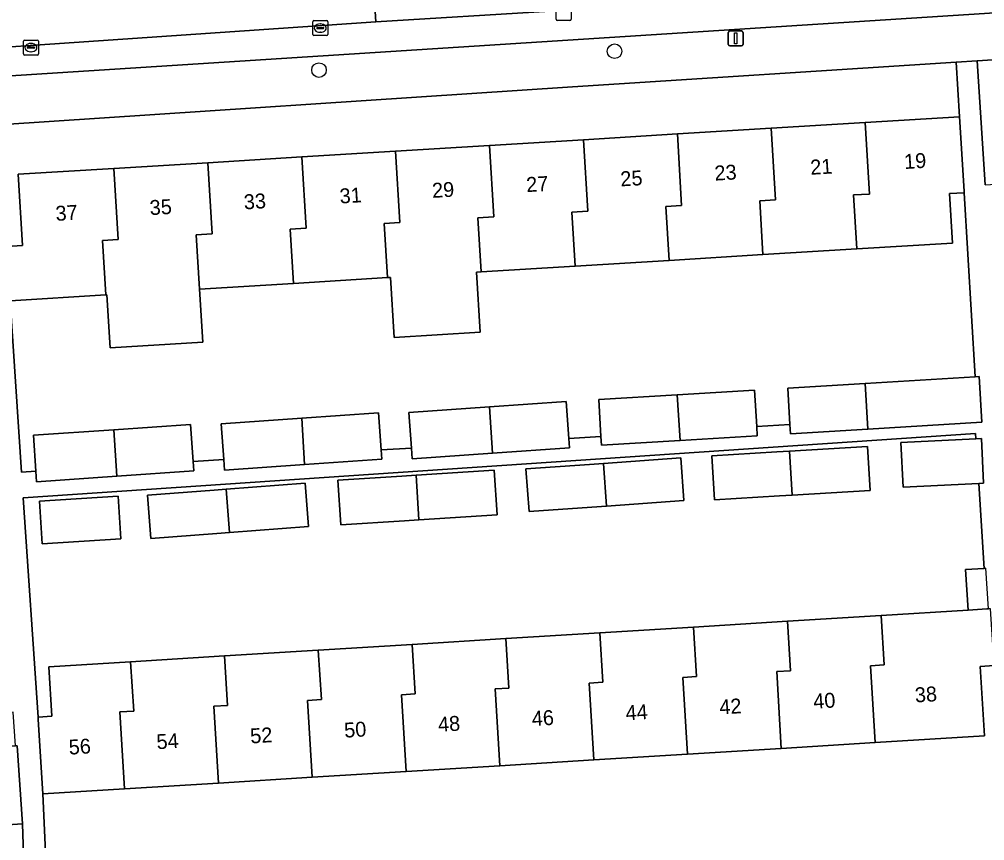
# Model space of a CAD drawing. Extents: x 159680 to 160786, y 387323 to 388340.
# Drawn here: x 160546.2 to 160611, y 387526.7 to 387581.9 of the extents above; entities that cross this region are included whole.
import ezdxf

# ---------------------------------------------------------------- set-up
doc = ezdxf.new("R2010")
doc.units = 0
for name, color, linetype in [('IMGEO_Boom', 7, 'Continuous'), ('IMGEO_Erf', 7, 'Continuous'), ('IMGEO_Kolk', 7, 'Continuous'), ('IMGEO_Lichtmast', 7, 'Continuous'), ('IMGEO_Pand', 7, 'Continuous'), ('IMGEO_Pand_nummerreeks', 7, 'Continuous'), ('IMGEO_Parkeervlak_open', 7, 'Continuous'), ('IMGEO_Rijbaan_lokaal_open', 7, 'Continuous'), ('IMGEO_Voetpad_open', 7, 'Continuous')]:
    doc.layers.add(name, color=color, linetype=linetype)

msp = doc.modelspace()

# ---------------------------------------------------------------- linework, layer by layer
at = {"layer": 'IMGEO_Boom'}
for centre in [(160586.134, 387579.733), (160566.285, 387578.466)]:
    msp.add_circle(centre, 0.489, dxfattribs=at)
at = {"layer": 'IMGEO_Erf'}
for points in [[(160668.508, 387582.814), (160610.493, 387579.088), (160611.027, 387570.775), (160612.085, 387570.842), (160611.786, 387575.541), (160618.219, 387575.951), (160624.519, 387576.352), (160630.822, 387576.753), (160637.124, 387577.155), (160643.426, 387577.556), (160649.728, 387577.957), (160656.005, 387578.357), (160662.332, 387578.76), (160668.742, 387579.168)], [(160609.072, 387578.997), (160583.316, 387577.343), (160544.771, 387574.785), (160545.312, 387566.631), (160546.376, 387566.696), (160546.084, 387571.472), (160552.517, 387571.865), (160558.823, 387572.251), (160565.129, 387572.636), (160571.435, 387573.021), (160577.742, 387573.407), (160584.048, 387573.792), (160590.354, 387574.178), (160596.66, 387574.563), (160602.966, 387574.948), (160609.307, 387575.336)], [(160609.619, 387570.239), (160608.632, 387570.178), (160608.835, 387566.856), (160602.409, 387566.463), (160596.103, 387566.078), (160589.797, 387565.692), (160583.491, 387565.307), (160577.185, 387564.921), (160576.864, 387564.901), (160577.11, 387560.873), (160571.333, 387560.521), (160571.087, 387564.549), (160570.878, 387564.536), (160564.572, 387564.151), (160558.266, 387563.765), (160558.483, 387560.212), (160552.262, 387559.832), (160552.045, 387563.385), (160551.96, 387563.38), (160545.535, 387562.987), (160546.311, 387551.487), (160547.273, 387551.546), (160547.105, 387553.952), (160552.514, 387554.329), (160557.666, 387554.688), (160557.84, 387552.196), (160559.885, 387552.322), (160559.717, 387554.723), (160565.125, 387555.1), (160570.278, 387555.459), (160570.451, 387552.972), (160572.498, 387553.098), (160572.33, 387555.494), (160577.738, 387555.871), (160582.891, 387556.23), (160583.064, 387553.748), (160585.225, 387553.881), (160585.076, 387556.36), (160590.346, 387556.677), (160595.537, 387556.991), (160595.684, 387554.549), (160597.916, 387554.684), (160597.769, 387557.125), (160602.96, 387557.438), (160610.364, 387557.885)], [(160609.708, 387544.938), (160610.963, 387545.016), (160610.612, 387550.716), (160605.517, 387550.464), (160605.368, 387553.463), (160610.409, 387553.713), (160610.384, 387554.083), (160546.428, 387549.752), (160547.42, 387535.041), (160548.342, 387535.097), (160548.138, 387538.415), (160553.637, 387538.754), (160559.937, 387539.142), (160566.238, 387539.531), (160572.539, 387539.919), (160578.84, 387540.308), (160585.141, 387540.696), (160591.441, 387541.084), (160597.742, 387541.473), (160604.043, 387541.861), (160609.876, 387542.221)], [(160592.674, 387552.572), (160597.042, 387552.833), (160597.895, 387552.884), (160603.123, 387553.197), (160603.3, 387550.246), (160598.072, 387549.933), (160597.224, 387549.882), (160592.851, 387549.621)], [(160580.188, 387551.697), (160584.444, 387551.998), (160585.385, 387552.065), (160590.593, 387552.434), (160590.796, 387549.568), (160585.588, 387549.199), (160584.621, 387549.131), (160580.391, 387548.831)], [(160567.747, 387547.939), (160567.555, 387550.94), (160571.842, 387551.213), (160572.804, 387551.275), (160578.049, 387551.61), (160578.241, 387548.609), (160572.996, 387548.274), (160572.027, 387548.212)], [(160565.575, 387547.82), (160560.277, 387547.417), (160559.43, 387547.353), (160554.992, 387547.016), (160554.771, 387549.935), (160559.249, 387550.276), (160560.056, 387550.337), (160565.354, 387550.739)], [(160552.979, 387547.011), (160547.699, 387546.676), (160547.518, 387549.533), (160552.798, 387549.868)], [(160611.621, 387538.496), (160610.699, 387538.439), (160610.986, 387533.779), (160603.638, 387533.326), (160597.337, 387532.938), (160591.036, 387532.549), (160584.736, 387532.161), (160578.435, 387531.772), (160572.134, 387531.384), (160565.833, 387530.995), (160559.532, 387530.607), (160553.232, 387530.219), (160547.738, 387529.88), (160548.128, 387521.567), (160613.042, 387518.867)]]:
    msp.add_lwpolyline(points, close=True, dxfattribs=at)
msp.add_lwpolyline([(160525.905, 387522.485), (160526.412, 387522.47), (160546.577, 387521.631), (160546.376, 387527.876), (160543.637, 387527.693), (160543.286, 387532.929), (160545.909, 387533.104), (160545.757, 387535.376), (160543.15, 387535.217), (160542.831, 387540.454), (160542.52, 387545.545), (160545.126, 387545.703), (160544.984, 387548.021)], dxfattribs=at)
at = {"layer": 'IMGEO_Kolk'}
for p, q in [((160582.213, 387581.876), (160582.213, 387582.728)), ((160583.214, 387582.728), (160583.214, 387581.876)), ((160565.871, 387580.861), (160565.871, 387581.713)), ((160565.946, 387581.787), (160566.798, 387581.787)), ((160566.872, 387581.713), (160566.872, 387580.861)), ((160583.14, 387581.802), (160582.288, 387581.802)), ((160566.13, 387581.281), (160566.13, 387581.293)), ((160566.568, 387581.244), (160566.17, 387581.244)), ((160566.173, 387581.33), (160566.571, 387581.33)), ((160566.359, 387581.567), (160566.384, 387581.567)), ((160566.614, 387581.293), (160566.614, 387581.281)), ((160546.515, 387580.475), (160547.367, 387580.475)), ((160566.798, 387580.787), (160565.946, 387580.787)), ((160566.382, 387581.007), (160566.357, 387581.007)), ((160546.44, 387579.549), (160546.44, 387580.401)), ((160546.699, 387579.969), (160546.699, 387579.981)), ((160547.137, 387579.932), (160546.739, 387579.932)), ((160546.742, 387580.018), (160547.14, 387580.018)), ((160546.928, 387580.255), (160546.953, 387580.255)), ((160547.183, 387579.981), (160547.183, 387579.969)), ((160547.441, 387580.401), (160547.441, 387579.549)), ((160547.367, 387579.475), (160546.515, 387579.475)), ((160546.951, 387579.695), (160546.926, 387579.695))]:
    msp.add_line(p, q, dxfattribs=at)
for points in [[(160582.213, 387581.876), (160582.213, 387582.728)], [(160583.214, 387582.728), (160583.214, 387581.876)], [(160565.871, 387580.861), (160565.871, 387581.713)], [(160565.946, 387581.787), (160566.798, 387581.787)], [(160566.872, 387581.713), (160566.872, 387580.861)], [(160583.14, 387581.802), (160582.288, 387581.802)], [(160546.515, 387580.475), (160547.367, 387580.475)], [(160566.798, 387580.787), (160565.946, 387580.787)], [(160546.44, 387579.549), (160546.44, 387580.401)], [(160547.441, 387580.401), (160547.441, 387579.549)], [(160547.367, 387579.475), (160546.515, 387579.475)]]:
    msp.add_lwpolyline(points, dxfattribs=at)
for centre, radius, start, end in [((160565.948, 387581.711), 0.0765, 91.55205, 178.44795), ((160565.948, 387581.711), 0.0765, 91.55205, 178.44795), ((160566.796, 387581.711), 0.0765, 1.55205, 88.44795), ((160566.796, 387581.711), 0.0765, 1.55205, 88.44795), ((160582.29, 387581.878), 0.0765, 181.55205, 268.44795), ((160582.29, 387581.878), 0.0765, 181.55205, 268.44795), ((160583.138, 387581.878), 0.0765, 271.55205, 358.44795), ((160583.138, 387581.878), 0.0765, 271.55205, 358.44795), ((160566.17, 387581.29), 0.0403, 85.87752, 175.75265), ((160566.167, 387581.28), 0.0366, 178.93798, 274.71019), ((160566.571, 387581.287), 0.043, 264.86636, 352.45326), ((160566.575, 387581.292), 0.0386, 1.73085, 96.63898), ((160546.517, 387580.399), 0.0765, 91.55205, 178.44795), ((160546.517, 387580.399), 0.0765, 91.55205, 178.44795), ((160547.365, 387580.399), 0.0765, 1.55205, 88.44795), ((160547.365, 387580.399), 0.0765, 1.55205, 88.44795), ((160565.948, 387580.863), 0.0765, 181.55205, 268.44795), ((160565.948, 387580.863), 0.0765, 181.55205, 268.44795), ((160566.796, 387580.863), 0.0765, 271.55205, 358.44795), ((160566.796, 387580.863), 0.0765, 271.55205, 358.44795), ((160546.739, 387579.978), 0.0403, 85.87752, 175.75265), ((160546.736, 387579.968), 0.0366, 178.93798, 274.71019), ((160547.14, 387579.975), 0.043, 264.86636, 352.45326), ((160547.144, 387579.98), 0.0386, 1.73085, 96.63898), ((160546.517, 387579.551), 0.0765, 181.55205, 268.44795), ((160546.517, 387579.551), 0.0765, 181.55205, 268.44795), ((160547.365, 387579.551), 0.0765, 271.55205, 358.44795), ((160547.365, 387579.551), 0.0765, 271.55205, 358.44795)]:
    msp.add_arc(centre, radius, start, end, dxfattribs=at)
for centre, major_axis, ratio, start_param, end_param in [((160566.358, 387581.287), (-0.387, 0.002), 0.722429, 4.712389, 7.853982), ((160566.383, 387581.287), (-0.39, 0.002), 0.717154, 1.570796, 4.712389), ((160546.927, 387579.975), (-0.387, 0.002), 0.722429, 4.712389, 7.853982), ((160546.952, 387579.975), (-0.39, 0.002), 0.717154, 1.570796, 4.712389)]:
    msp.add_ellipse(centre, major_axis=major_axis, ratio=ratio, start_param=start_param, end_param=end_param, dxfattribs=at)
at = {"layer": 'IMGEO_Lichtmast'}
for p, q in [((160593.877, 387581.096), (160594.667, 387581.096)), ((160594.667, 387581.096), (160593.877, 387581.096)), ((160593.777, 387580.196), (160593.777, 387580.996)), ((160593.777, 387580.996), (160593.777, 387580.196)), ((160594.767, 387580.996), (160594.767, 387580.196)), ((160594.767, 387580.196), (160594.767, 387580.996)), ((160594.667, 387580.096), (160593.877, 387580.096)), ((160593.877, 387580.096), (160594.667, 387580.096))]:
    msp.add_line(p, q, dxfattribs=at)
msp.add_lwpolyline([(160594.197, 387580.971), (160594.347, 387580.971), (160594.347, 387580.221), (160594.197, 387580.221), (160594.197, 387580.971)], dxfattribs=at)
for centre, start, end in [((160593.877, 387580.996), 90, 180), ((160593.877, 387580.996), 90, 180), ((160594.667, 387580.996), 0, 90), ((160594.667, 387580.996), 360, 90), ((160593.877, 387580.196), 180, 270), ((160593.877, 387580.196), 180, 270), ((160594.667, 387580.196), 270, 0), ((160594.667, 387580.196), 270, 0)]:
    msp.add_arc(centre, 0.1, start, end, dxfattribs=at)
at = {"layer": 'IMGEO_Pand'}
for points in [[(160602.409, 387566.463), (160608.835, 387566.856), (160608.632, 387570.178), (160609.619, 387570.239), (160609.612, 387570.346), (160609.307, 387575.336), (160602.966, 387574.948), (160603.254, 387570.149), (160602.188, 387570.085)], [(160602.188, 387570.085), (160603.254, 387570.149), (160602.966, 387574.948), (160596.66, 387574.563), (160596.948, 387569.766), (160595.882, 387569.702), (160596.103, 387566.078), (160602.409, 387566.463)], [(160589.576, 387569.319), (160590.642, 387569.383), (160590.354, 387574.178), (160584.048, 387573.792), (160584.336, 387569), (160583.27, 387568.936), (160583.491, 387565.307), (160589.797, 387565.692)], [(160589.797, 387565.692), (160596.103, 387566.078), (160595.882, 387569.702), (160596.948, 387569.766), (160596.66, 387574.563), (160590.354, 387574.178), (160590.642, 387569.383), (160589.576, 387569.319)], [(160577.742, 387573.407), (160571.435, 387573.021), (160571.722, 387568.234), (160570.656, 387568.17), (160570.878, 387564.536), (160571.087, 387564.549), (160571.333, 387560.521), (160577.11, 387560.873), (160576.864, 387564.901), (160577.185, 387564.921), (160576.963, 387568.553), (160578.029, 387568.617)], [(160577.185, 387564.921), (160583.491, 387565.307), (160583.27, 387568.936), (160584.336, 387569), (160584.048, 387573.792), (160577.742, 387573.407), (160578.029, 387568.617), (160576.963, 387568.553)], [(160558.266, 387563.765), (160564.572, 387564.151), (160564.35, 387567.787), (160565.416, 387567.851), (160565.129, 387572.636), (160558.823, 387572.251), (160559.11, 387567.468), (160558.044, 387567.404)], [(160564.572, 387564.151), (160570.878, 387564.536), (160570.656, 387568.17), (160571.722, 387568.234), (160571.435, 387573.021), (160565.129, 387572.636), (160565.416, 387567.851), (160564.35, 387567.787)], [(160558.823, 387572.251), (160552.517, 387571.865), (160552.804, 387567.085), (160551.738, 387567.021), (160551.96, 387563.38), (160552.045, 387563.385), (160552.262, 387559.832), (160558.483, 387560.212), (160558.266, 387563.765), (160558.044, 387567.404), (160559.11, 387567.468)], [(160551.738, 387567.021), (160552.804, 387567.085), (160552.517, 387571.865), (160546.084, 387571.472), (160546.376, 387566.696), (160545.312, 387566.631), (160545.535, 387562.987), (160551.96, 387563.38)], [(160610.618, 387557.9), (160610.364, 387557.885), (160602.96, 387557.438), (160603.147, 387554.368), (160610.804, 387554.83)], [(160602.96, 387557.438), (160597.769, 387557.125), (160597.916, 387554.684), (160597.954, 387554.055), (160603.147, 387554.368)], [(160590.346, 387556.677), (160585.076, 387556.36), (160585.225, 387553.881), (160585.261, 387553.289), (160590.533, 387553.607)], [(160590.346, 387556.677), (160590.533, 387553.607), (160595.722, 387553.92), (160595.684, 387554.549), (160595.537, 387556.991)], [(160577.738, 387555.871), (160572.33, 387555.494), (160572.498, 387553.098), (160572.548, 387552.377), (160577.929, 387552.753)], [(160582.891, 387556.23), (160577.738, 387555.871), (160577.929, 387552.753), (160583.108, 387553.114), (160583.064, 387553.748)], [(160570.278, 387555.459), (160565.125, 387555.1), (160565.316, 387551.982), (160570.495, 387552.343), (160570.451, 387552.972)], [(160557.666, 387554.688), (160552.514, 387554.329), (160552.704, 387551.211), (160557.883, 387551.572), (160557.84, 387552.196)], [(160565.125, 387555.1), (160559.717, 387554.723), (160559.885, 387552.322), (160559.935, 387551.606), (160565.316, 387551.982)], [(160552.514, 387554.329), (160547.105, 387553.952), (160547.273, 387551.546), (160547.323, 387550.835), (160552.704, 387551.211)], [(160603.123, 387553.197), (160597.895, 387552.884), (160598.072, 387549.933), (160603.3, 387550.246)], [(160610.771, 387553.731), (160610.409, 387553.713), (160605.368, 387553.463), (160605.517, 387550.464), (160610.612, 387550.716), (160610.92, 387550.731)], [(160597.895, 387552.884), (160597.042, 387552.833), (160592.674, 387552.572), (160592.851, 387549.621), (160597.224, 387549.882), (160598.072, 387549.933)], [(160585.385, 387552.065), (160584.444, 387551.998), (160580.188, 387551.697), (160580.391, 387548.831), (160584.621, 387549.131), (160585.588, 387549.199)], [(160590.593, 387552.434), (160585.385, 387552.065), (160585.588, 387549.199), (160590.796, 387549.568)], [(160572.804, 387551.275), (160571.842, 387551.213), (160567.555, 387550.94), (160567.747, 387547.939), (160572.027, 387548.212), (160572.996, 387548.274)], [(160578.049, 387551.61), (160572.804, 387551.275), (160572.996, 387548.274), (160578.241, 387548.609)], [(160565.354, 387550.739), (160560.056, 387550.337), (160560.277, 387547.417), (160565.575, 387547.82)], [(160560.056, 387550.337), (160559.249, 387550.276), (160554.771, 387549.935), (160554.992, 387547.016), (160559.43, 387547.353), (160560.277, 387547.417)], [(160552.798, 387549.868), (160547.518, 387549.533), (160547.699, 387546.676), (160552.979, 387547.011)], [(160610.963, 387545.016), (160609.708, 387544.938), (160609.876, 387542.221), (160611.131, 387542.298), (160611.242, 387542.305), (160611.075, 387545.023)], [(160610.699, 387538.439), (160611.621, 387538.496), (160611.386, 387542.314), (160611.242, 387542.305), (160611.131, 387542.298), (160609.876, 387542.221), (160604.043, 387541.861), (160604.248, 387538.534), (160603.325, 387538.478), (160603.638, 387533.326), (160610.986, 387533.779)], [(160603.325, 387538.478), (160604.248, 387538.534), (160604.043, 387541.861), (160597.742, 387541.473), (160597.947, 387538.147), (160597.024, 387538.091), (160597.337, 387532.938), (160603.638, 387533.326)], [(160590.723, 387537.704), (160591.646, 387537.76), (160591.441, 387541.084), (160585.141, 387540.696), (160585.346, 387537.373), (160584.423, 387537.317), (160584.736, 387532.161), (160591.036, 387532.549)], [(160597.024, 387538.091), (160597.947, 387538.147), (160597.742, 387541.473), (160591.441, 387541.084), (160591.646, 387537.76), (160590.723, 387537.704), (160591.036, 387532.549), (160597.337, 387532.938)], [(160578.122, 387536.929), (160579.045, 387536.985), (160578.84, 387540.308), (160572.539, 387539.919), (160572.744, 387536.598), (160571.821, 387536.542), (160572.134, 387531.384), (160578.435, 387531.772)], [(160578.435, 387531.772), (160584.736, 387532.161), (160584.423, 387537.317), (160585.346, 387537.373), (160585.141, 387540.696), (160578.84, 387540.308), (160579.045, 387536.985), (160578.122, 387536.929)], [(160565.833, 387530.995), (160572.134, 387531.384), (160571.821, 387536.542), (160572.744, 387536.598), (160572.539, 387539.919), (160566.238, 387539.531), (160566.443, 387536.21), (160565.52, 387536.154)], [(160553.232, 387530.219), (160559.532, 387530.607), (160559.219, 387535.767), (160560.142, 387535.823), (160559.937, 387539.142), (160553.637, 387538.754), (160553.842, 387535.435), (160552.919, 387535.379)], [(160559.532, 387530.607), (160565.833, 387530.995), (160565.52, 387536.154), (160566.443, 387536.21), (160566.238, 387539.531), (160559.937, 387539.142), (160560.142, 387535.823), (160559.219, 387535.767)], [(160552.919, 387535.379), (160553.842, 387535.435), (160553.637, 387538.754), (160548.138, 387538.415), (160548.342, 387535.097), (160547.42, 387535.041), (160547.43, 387534.871), (160547.738, 387529.88), (160553.232, 387530.219)], [(160546.025, 387533.112), (160545.909, 387533.104), (160543.286, 387532.929), (160543.637, 387527.693), (160546.376, 387527.876)]]:
    msp.add_lwpolyline(points, close=True, dxfattribs=at)
at = {"layer": 'IMGEO_Parkeervlak_open'}
for points in [[(160688.994, 387587.58), (160690.222, 387588.797), (160690.811, 387589.28), (160653.704, 387586.943), (160640.868, 387586.153), (160581.804, 387582.428), (160570.096, 387581.71), (160522.381, 387578.44), (160523.03, 387578.059), (160524.203, 387577.006)], [(160524.931, 387576.751), (160688.268, 387587.229)]]:
    msp.add_lwpolyline(points, dxfattribs=at)
at = {"layer": 'IMGEO_Rijbaan_lokaal_open'}
for points in [[(160570.808, 387586.71), (160569.795, 387586.667), (160570.096, 387581.71), (160581.804, 387582.428), (160581.466, 387587.414), (160580.457, 387587.349)], [(160570.096, 387581.71), (160569.795, 387586.667), (160567.344, 387586.515), (160547.992, 387585.24), (160546.477, 387585.138), (160528.392, 387583.971), (160519.663, 387583.396), (160517.418, 387583.287)], [(160516.911, 387578.248), (160521.583, 387578.558), (160522.381, 387578.44), (160570.096, 387581.71)]]:
    msp.add_lwpolyline(points, dxfattribs=at)
at = {"layer": 'IMGEO_Voetpad_open'}
for points in [[(160688.268, 387587.229), (160524.931, 387576.751)], [(160583.316, 387577.343), (160609.072, 387578.997), (160610.493, 387579.088), (160668.508, 387582.814), (160670.019, 387582.911), (160694.058, 387584.455)], [(160611.027, 387570.775), (160610.493, 387579.088), (160609.072, 387578.997), (160609.307, 387575.336), (160609.612, 387570.346), (160609.619, 387570.239), (160610.364, 387557.885), (160610.618, 387557.9), (160610.804, 387554.83), (160603.147, 387554.368), (160597.954, 387554.055), (160597.916, 387554.684), (160595.684, 387554.549), (160595.722, 387553.92), (160590.533, 387553.607), (160585.261, 387553.289), (160585.225, 387553.881), (160583.064, 387553.748), (160583.108, 387553.114), (160577.929, 387552.753), (160572.548, 387552.377), (160572.498, 387553.098), (160570.451, 387552.972), (160570.495, 387552.343), (160565.316, 387551.982), (160559.935, 387551.606), (160559.885, 387552.322), (160557.84, 387552.196), (160557.883, 387551.572), (160552.704, 387551.211), (160547.323, 387550.835), (160547.273, 387551.546), (160546.311, 387551.487), (160545.535, 387562.987)], [(160519.808, 387573.169), (160527.452, 387573.635), (160543.319, 387574.688), (160544.771, 387574.785), (160583.316, 387577.343)], [(160546.025, 387533.112), (160546.376, 387527.876), (160546.577, 387521.631), (160548.128, 387521.567), (160547.738, 387529.88), (160547.43, 387534.871), (160547.42, 387535.041), (160546.428, 387549.752), (160610.384, 387554.083), (160610.409, 387553.713), (160610.771, 387553.731), (160610.92, 387550.731), (160610.612, 387550.716), (160610.963, 387545.016), (160611.075, 387545.023)]]:
    msp.add_lwpolyline(points, dxfattribs=at)

# ---------------------------------------------------------------- texts
at = {"layer": 'IMGEO_Pand_nummerreeks'}
for s, rotation, p in [('19', 3.49739, (160605.612, 387571.824)), ('23', 3.49739, (160592.876, 387571.045)), ('21', 3.49739, (160599.311, 387571.439)), ('27', 3.49739, (160580.232, 387570.273)), ('25', 3.49739, (160586.554, 387570.659)), ('29', 3.49504, (160573.909, 387569.886)), ('33', 3.49739, (160561.265, 387569.113)), ('31', 3.49739, (160567.7, 387569.507)), ('37', 3.49739, (160548.62, 387568.341)), ('35', 3.49504, (160554.942, 387568.727)), ('38', 3.52942, (160606.335, 387536.017)), ('40', 3.5276, (160599.511, 387535.596)), ('44', 3.5276, (160586.907, 387534.819)), ('42', 3.52761, (160593.204, 387535.208)), ('48', 3.5276, (160574.308, 387534.043)), ('46', 3.52761, (160580.606, 387534.431)), ('50', 3.5276, (160568.007, 387533.654)), ('54', 3.5276, (160555.403, 387532.877)), ('52', 3.5276, (160561.7, 387533.266)), ('56', 3.5276, (160549.506, 387532.514))]:
    msp.add_text(s, height=1, rotation=rotation, dxfattribs=at).set_placement(p)

doc.saveas('drawing.dxf')
